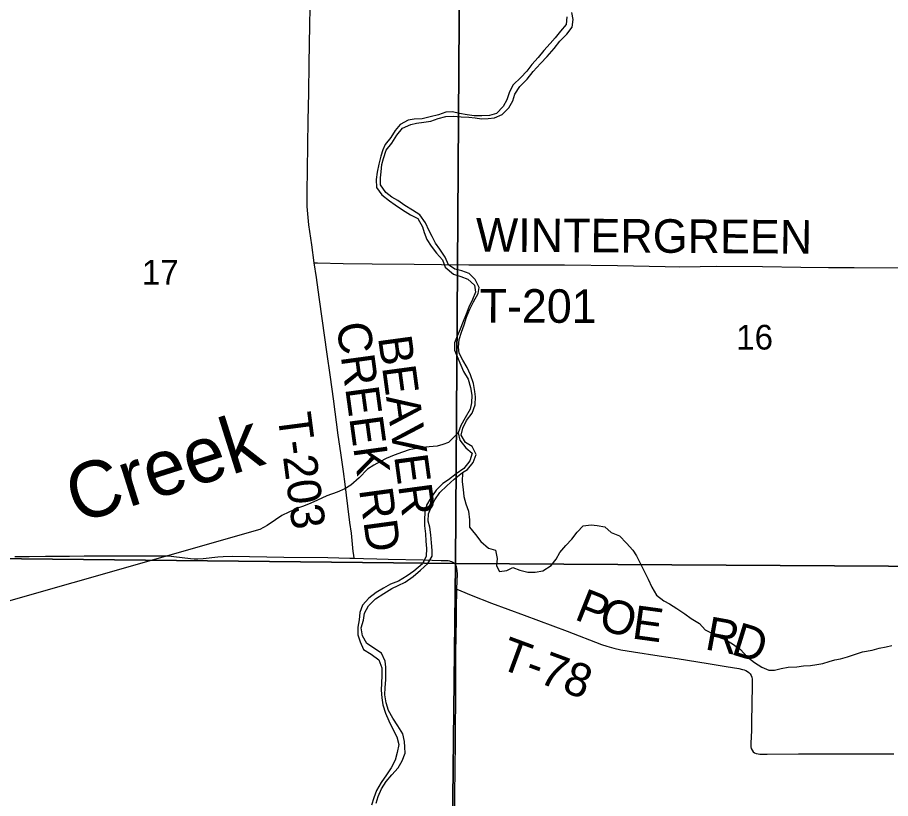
# Model space of a CAD drawing. Extents: x 1443599 to 1910620, y 1028088 to 1361369.
# Drawn here: x 1595433 to 1603245, y 1234297 to 1241283 of the extents above; entities that cross this region are included whole.
import ezdxf

# ---------------------------------------------------------------- set-up
doc = ezdxf.new("R2010")
doc.units = 0
for name, color, linetype in [('GM_X_Minor_River', 7, 'Continuous'), ('GM_X_Minor_River_Text', 7, 'Continuous'), ('GM_X_Section', 7, 'Continuous'), ('GM_X_Section_Text', 7, 'Continuous'), ('GM_X_Township_Road', 7, 'Continuous'), ('GM_X_Township_Road_Text', 7, 'Continuous')]:
    doc.layers.add(name, color=color, linetype=linetype)

msp = doc.modelspace()

# ---------------------------------------------------------------- linework, layer by layer
at = {"layer": 'GM_X_Minor_River'}
for points in [[(1600348.6, 1241289.9), (1600342.1, 1241221.9), (1600291.8, 1241159.5), (1600243.5, 1241101.1), (1600199.6, 1241050.5), (1600141.2, 1240988.4), (1600092.8, 1240926), (1600036.4, 1240863.8), (1599990.1, 1240803.3), (1599935.9, 1240745), (1599869.4, 1240681.2), (1599835, 1240618.2), (1599810.4, 1240546.9), (1599778.1, 1240485.8), (1599719.8, 1240425.7), (1599655, 1240408), (1599588.6, 1240404.4), (1599520.5, 1240405), (1599456.6, 1240413.3), (1599388.8, 1240425.9), (1599325.1, 1240438.2), (1599264.8, 1240436.4), (1599200.7, 1240413.7), (1599127, 1240395.3), (1599054.1, 1240375.9), (1598981.8, 1240374.6), (1598929.3, 1240364.5), (1598857.8, 1240326.9), (1598811.7, 1240272.4), (1598773.3, 1240209.6), (1598722.8, 1240145.9), (1598701.1, 1240099.8), (1598685, 1240042.1), (1598666.5, 1239972.6), (1598651.9, 1239900.8), (1598643.4, 1239832.8), (1598644.9, 1239762.5), (1598692.7, 1239696.5), (1598760.9, 1239641.8), (1598811.8, 1239607.8), (1598878.4, 1239563.2), (1598951, 1239518.4), (1599016, 1239485.9), (1599057.5, 1239412.1), (1599071.7, 1239361.3), (1599095.5, 1239296.2), (1599133.5, 1239238.6), (1599181.4, 1239176.6), (1599237.3, 1239114.3)], [(1599212.7, 1237035), (1599275, 1237095), (1599341.3, 1237152.8), (1599414.7, 1237213.5), (1599458.8, 1237240.8), (1599511.2, 1237303.2), (1599537.8, 1237374.5), (1599501, 1237444.4), (1599441.3, 1237480.4), (1599403.6, 1237546.1), (1599417.9, 1237609.8), (1599450.4, 1237676.9), (1599501, 1237745.3), (1599527.7, 1237818.6), (1599532.2, 1237888.7), (1599526, 1237939.1), (1599514.5, 1238009.8), (1599487.2, 1238087.1), (1599457.5, 1238152.5), (1599417.7, 1238218.2), (1599385.8, 1238279.6), (1599377.7, 1238334.1), (1599384.2, 1238402.1), (1599406.7, 1238469.6), (1599429, 1238533), (1599451.6, 1238602.5), (1599480.2, 1238673.7), (1599514.7, 1238738.7), (1599555.5, 1238815.5), (1599563.4, 1238867.4), (1599527.9, 1238939), (1599473.7, 1238993.2), (1599410.3, 1239015.6), (1599346.7, 1239032), (1599290, 1239072.2), (1599260.3, 1239139.6), (1599210.7, 1239209.6), (1599174.5, 1239263.2), (1599142.6, 1239324.6), (1599116.4, 1239375.8), (1599082.8, 1239447.3), (1599033.2, 1239517.3), (1598966.6, 1239560), (1598899.8, 1239600.6), (1598835.2, 1239645.1), (1598782.2, 1239677.2), (1598729.5, 1239717.2), (1598681.9, 1239787.3), (1598682.1, 1239849.5), (1598686, 1239901.6), (1598694.5, 1239969.5), (1598708.4, 1240021.2), (1598731.7, 1240095), (1598783.5, 1240159), (1598826.2, 1240229.7), (1598876.6, 1240294.1), (1598952, 1240327.5), (1599002.6, 1240337.7), (1599069.1, 1240347.3), (1599130.8, 1240355.8), (1599196.7, 1240380.7), (1599265.5, 1240398.3), (1599331.8, 1240401.8), (1599401.8, 1240395.3), (1599471.8, 1240390.7), (1599527.8, 1240386.6), (1599583.6, 1240376.5), (1599643.9, 1240378.3), (1599700.3, 1240386.3), (1599769.6, 1240415.9), (1599827.9, 1240476), (1599866.3, 1240538.8), (1599884.4, 1240598.3), (1599929, 1240667), (1599993.5, 1240730.8), (1600048.2, 1240801.1), (1600112.9, 1240871), (1600171.3, 1240933.1), (1600236.1, 1241005), (1600286.6, 1241071.4), (1600347, 1241135.4), (1600397.4, 1241195.8), (1600403.8, 1241263.8), (1600392, 1241326.5)], [(1599237.3, 1239114.3), (1599261.1, 1239049.2), (1599333.1, 1238988.3), (1599398.5, 1238965.8), (1599461.9, 1238943.4), (1599522.1, 1238889), (1599529.9, 1238826.5), (1599503.4, 1238761.2), (1599472.9, 1238692), (1599446.5, 1238628.8), (1599420.1, 1238563.5), (1599393.5, 1238494.2), (1599367.3, 1238432.9), (1599343.1, 1238373.5), (1599342.9, 1238306.3), (1599424, 1238115.6), (1599465.7, 1238047.8), (1599485.2, 1237974.8), (1599498.7, 1237904), (1599496.2, 1237835.8), (1599484.2, 1237780), (1599439.2, 1237701.4), (1599400.7, 1237634.5), (1599376.3, 1237569.1), (1599389.9, 1237502.4), (1599445.1, 1237434.1), (1599502.1, 1237385.8), (1599479.5, 1237316.4), (1599427, 1237250.1), (1599359.1, 1237202.3), (1599291, 1237148.6), (1599239.6, 1237114.4), (1599179.3, 1237056.3), (1599130.8, 1236987.8), (1599094.2, 1236920.9), (1599077.9, 1236857.2), (1599073.5, 1236789.1), (1599073.5, 1236734.9), (1599083, 1236664.3), (1599086.6, 1236597.9), (1599092.3, 1236533.4), (1599089.8, 1236463.3), (1599056.6, 1236397.1), (1598980.3, 1236329.6)], [(1599376.3, 1237569.1), (1599290.9, 1237481.9), (1599240.1, 1237463.7), (1599187.5, 1237449.6), (1599117, 1237442.1), (1599054.6, 1237436.4), (1599002.2, 1237428.3), (1598937.5, 1237414.6), (1598878.6, 1237394.7), (1598803.4, 1237367.3), (1598732.2, 1237337.8), (1598681.1, 1237311.6), (1598621.8, 1237279.6), (1598566.2, 1237241.5), (1598491.3, 1237165.9), (1598416.7, 1237100.4), (1598363.4, 1237066.2), (1598294.1, 1237036.6), (1598200.7, 1237003.9), (1598117.1, 1236966.8), (1598057.9, 1236938.8), (1597992.7, 1236911.1), (1597937.9, 1236893), (1597860.4, 1236857.7), (1597797.2, 1236827.9), (1597741.7, 1236789.8), (1597667.6, 1236738.3), (1597600.2, 1236704.6), (1595077.1, 1235983.8)], [(1599414.7, 1237213.5), (1599410.6, 1237128.2), (1599422.2, 1237061.5), (1599428, 1236999), (1599445.7, 1236934.1), (1599467.4, 1236867.1), (1599478.7, 1236790.3), (1599478.3, 1236724.1), (1599530.1, 1236657.9), (1599580, 1236595.9), (1599646.1, 1236537.2), (1599709.6, 1236518.8), (1599724.9, 1236444), (1599718.6, 1236377.9), (1599744.8, 1236326.8), (1599811.3, 1236336.4), (1599864.4, 1236362.5), (1599927.7, 1236338.1), (1599999.3, 1236321.4), (1600065.5, 1236321), (1600134.1, 1236332.5), (1600208, 1236380), (1600254.2, 1236436.6), (1600284.5, 1236497.7), (1600338.9, 1236559.9), (1600393, 1236616.2), (1600439.5, 1236680.7), (1600495.7, 1236736.9), (1600566.1, 1236744.3), (1600620.2, 1236740.3), (1600687.8, 1236725.8), (1600746.3, 1236677.5), (1600819.4, 1236646.7), (1600881.2, 1236582.1), (1600939.2, 1236519.8), (1600971.4, 1236468.4), (1601003.1, 1236401), (1601044.5, 1236325.1), (1601076.2, 1236259.7), (1601107.7, 1236186.3), (1601151.3, 1236116.4), (1601215.7, 1236065.8), (1601266.8, 1236037.8), (1601331.5, 1235997.3), (1601404, 1235948.4), (1601460.7, 1235908.2), (1601535.3, 1235863.3), (1601587.4, 1235805.1), (1601640.6, 1235779.1), (1601709.4, 1235740.4), (1601764.8, 1235718.3), (1601829.6, 1235679.7), (1601902, 1235630.9), (1601961.8, 1235564.4), (1602028.2, 1235513.8), (1602092.9, 1235473.2), (1602156.1, 1235444.8), (1602206.2, 1235444.9), (1602264.9, 1235458.8), (1602327.5, 1235470.5), (1602405.9, 1235475.7), (1602466.4, 1235483.5), (1602528.7, 1235487.2), (1602585.1, 1235495.1), (1602639.7, 1235505.1), (1602694.4, 1235521.2), (1602747.1, 1235537.3), (1602797.6, 1235547.4), (1602858.4, 1235565.3), (1602992.4, 1235608.5), (1603079.2, 1235625.3), (1603142, 1235641), (1603204.7, 1235654.8), (1603257.2, 1235666.8)], [(1598643.3, 1234254.8), (1598661.5, 1234314.4), (1598690.1, 1234383.6), (1598732.5, 1234448.3), (1598782.8, 1234508.7), (1598839.2, 1234570.9), (1598873.6, 1234633.9), (1598902.1, 1234703.1), (1598900, 1234755.4), (1598895.9, 1234807.8), (1598880.2, 1234874.6), (1598836.7, 1234946.5), (1598791.1, 1235016.4), (1598751.4, 1235084.1), (1598731.8, 1235153.1), (1598720.4, 1235225.8), (1598722.7, 1235290), (1598729.1, 1235358.1), (1598728.9, 1235408.3), (1598729.2, 1235472.5), (1598723.1, 1235524.9), (1598689.6, 1235598.4), (1598560.3, 1235683.5), (1598520.6, 1235751.2), (1598507.2, 1235824), (1598527.7, 1235891.5), (1598537.9, 1235953.4), (1598574.5, 1236020.3), (1598636.9, 1236082.3), (1598710.8, 1236129.8), (1598783.4, 1236175.7), (1598839.7, 1236201.4), (1598903, 1236233.2), (1598973, 1236282.8), (1599039.2, 1236338.6), (1599105.6, 1236400.4), (1599142, 1236463.3), (1599143.8, 1236515.5), (1599138.3, 1236584), (1599132.8, 1236654.4), (1599121.3, 1236725.1), (1599109.1, 1236777.8), (1599111.5, 1236842), (1599133.7, 1236903.4), (1599168.2, 1236968.4), (1599212.7, 1237035)], [(1598980.3, 1236329.6), (1598920.6, 1236288.9), (1598841.1, 1236241.5)], [(1598841.1, 1236241.5), (1598772, 1236213.9), (1598706.5, 1236178.1), (1598640.9, 1236138.4), (1598576.9, 1236088.5), (1598520.5, 1236026.3), (1598496.1, 1235961), (1598491.7, 1235894.8), (1598477.3, 1235829.1), (1598478.9, 1235760.8), (1598500.7, 1235697.7), (1598530.3, 1235628.4), (1598597, 1235587.8), (1598665.4, 1235537.1), (1598692.9, 1235465.8), (1598694.4, 1235397.5), (1598690, 1235329.4), (1598687.7, 1235265.2), (1598693.3, 1235198.7), (1598703, 1235134.1), (1598726.4, 1235059), (1598756.1, 1234991.6), (1598789.7, 1234922.1), (1598827.1, 1234848.4), (1598844.7, 1234779.5), (1598830.2, 1234709.8), (1598813.6, 1234640.1), (1598777, 1234571.2), (1598734.7, 1234508.5), (1598688.1, 1234439.9), (1598645.4, 1234369.2), (1598621, 1234303.8), (1598600.6, 1234238.3)]]:
    msp.add_lwpolyline(points, dxfattribs=at)
at = {"layer": 'GM_X_Section'}
for points in [[(1594066.4, 1241726.8), (1599388.1, 1241707.7), (1599351.1, 1236398.2), (1594080, 1236454.6)], [(1604739.5, 1241668.1), (1604680, 1236367.4), (1599351.1, 1236398.2), (1599388.1, 1241707.7)], [(1594080, 1236454.6), (1599351.1, 1236398.2), (1599293.2, 1231149.6), (1594025.7, 1231167.6)], [(1599351.1, 1236398.2), (1604680, 1236367.4), (1604638.1, 1231080.4), (1599293.2, 1231149.6)]]:
    msp.add_lwpolyline(points, close=True, dxfattribs=at)
at = {"layer": 'GM_X_Township_Road'}
for points in [[(1598088.9, 1239088.6), (1598065.7, 1239250.9), (1598041.2, 1239429.5), (1598030, 1239527.2), (1598026, 1239592.7), (1598025.1, 1239723.8), (1598027.7, 1239920.6), (1598034.6, 1240363.2), (1598040.2, 1240609), (1598043.3, 1240871.3), (1598049, 1241215.5), (1598056.3, 1241526.9), (1598058.8, 1241674.5), (1598056.7, 1241729.7), (1598056.1, 1241747.9)], [(1598088.9, 1239088.6), (1598118.3, 1239088), (1598346.3, 1239082.4), (1598607, 1239078.3), (1598981.8, 1239077), (1599472.5, 1239072), (1599790.8, 1239071.1), (1599916.5, 1239071.8), (1600148.7, 1239071.9), (1600326.7, 1239070.9), (1600802.4, 1239065.8), (1601228.7, 1239055.7), (1601359.9, 1239054.3), (1601540.3, 1239057.3), (1601687.9, 1239057.5), (1602098, 1239054.9), (1602442.4, 1239049.8), (1602688.4, 1239048.3), (1602918.1, 1239047), (1603343, 1239043)], [(1598446.1, 1236447.2), (1598442.2, 1236474.1), (1598437.5, 1236506.5), (1598430.5, 1236571.7), (1598420.5, 1236669.6), (1598407.5, 1236767.1), (1598388.7, 1236913.2), (1598376.2, 1237010.7), (1598363.6, 1237108.3), (1598348.8, 1237221.9), (1598329, 1237367.6), (1598317.4, 1237448.7), (1598303.7, 1237546.1), (1598260.8, 1237871.1), (1598232.6, 1238065.8), (1598200.1, 1238293), (1598162.1, 1238569.1), (1598132.6, 1238780.1), (1598107.4, 1238958.7), (1598088.9, 1239088.6)], [(1595409.5, 1236461.3), (1595537.7, 1236461.9), (1595685.3, 1236464.3), (1595898.5, 1236465.9), (1596029.7, 1236468.5), (1596193.8, 1236468.8), (1596554.7, 1236469), (1596702.5, 1236468.8), (1596784.5, 1236466.5), (1596833.5, 1236462.5), (1596979.9, 1236443.3), (1597012.6, 1236440.7), (1597045.4, 1236440.2), (1597094.5, 1236443.2), (1597224.9, 1236459), (1597273.9, 1236462.6), (1597355.9, 1236463.7), (1597815.4, 1236456.2), (1598209.3, 1236451.5), (1598406.2, 1236447.7), (1598446.1, 1236447.2)], [(1598446.1, 1236447.2), (1598529.4, 1236445.1), (1598648.8, 1236442), (1598749.4, 1236437), (1599061.6, 1236432), (1599225.3, 1236427), (1599259.5, 1236427), (1599286.8, 1236425.3), (1599298.8, 1236423.2), (1599305.6, 1236420.9), (1599316.2, 1236416.8), (1599326.9, 1236411.7)], [(1599363.5, 1236168.2), (1599363.7, 1236174.4), (1599368.8, 1236304.5), (1599368.1, 1236337.9), (1599365.5, 1236354.7), (1599360.3, 1236371.1), (1599356.9, 1236378.3), (1599352.6, 1236386.4), (1599347.8, 1236393.4), (1599341.8, 1236400), (1599335, 1236405.8), (1599326.9, 1236411.7)], [(1599337.5, 1233771.7), (1599342.5, 1234114.7), (1599345.6, 1234344.6), (1599348.3, 1234541.2), (1599351.9, 1234820.4), (1599352.7, 1234951.9), (1599354.3, 1235148.9), (1599354.1, 1235231.1), (1599355, 1235438.8), (1599355.7, 1235520.3), (1599356.5, 1235619), (1599357.4, 1235733.7), (1599360.6, 1235913.1), (1599360.2, 1235994.3), (1599363.5, 1236168.2)], [(1599363.5, 1236168.2), (1599399.6, 1236153.6), (1599490.9, 1236116.5), (1599674.8, 1236045.5), (1599967.2, 1235936.3), (1600352.1, 1235793.1), (1600658.6, 1235674.4), (1600705.2, 1235658.6), (1600768.5, 1235641), (1600832.7, 1235627.1), (1600946, 1235607.6), (1601173.5, 1235573.8), (1601335.9, 1235548.7), (1601611.8, 1235505.5), (1601773.7, 1235478.2), (1601887, 1235458.8), (1601919, 1235451.6), (1601934.7, 1235446.8), (1601950, 1235440.6), (1601964.4, 1235432.8), (1601977.6, 1235423), (1601988.7, 1235411), (1601997.2, 1235397.1), (1602002.6, 1235381.8), (1602005.5, 1235365.7), (1602006.9, 1235349.3), (1602006.6, 1235299.9), (1602004.1, 1235152.2), (1602000.8, 1234971.9), (1601999.1, 1234906.7), (1601993.7, 1234791.8), (1601993.7, 1234775.3), (1601995.1, 1234758.9), (1601998.9, 1234743), (1602005.6, 1234728), (1602015.7, 1234715.2), (1602028.6, 1234705.5), (1602043.6, 1234699.2), (1602059.7, 1234695.7), (1602076.1, 1234694), (1602141.9, 1234693.4), (1602421.2, 1234695.3), (1602864.8, 1234696.1), (1603275.5, 1234695.6)]]:
    msp.add_lwpolyline(points, dxfattribs=at)

# ---------------------------------------------------------------- texts
at = {"layer": 'GM_X_Minor_River_Text'}
msp.add_text('Creek', height=500.29, rotation=17.52565, dxfattribs=at).set_placement((1595963.8, 1236754))
at = {"layer": 'GM_X_Section_Text'}
for s, p in [('17', (1596547, 1238894.4)), ('16', (1601864.3, 1238313))]:
    msp.add_text(s, height=221, rotation=0.00001, dxfattribs=at).set_placement(p)
at = {"layer": 'GM_X_Township_Road_Text'}
for s, rotation, p in [('WINTERGREEN', 359.62537, (1599534, 1239189.7)), ('T-201', 359.71902, (1599566.8, 1238555.4)), ('CREEK RD', 277.77762, (1598286.4, 1238540.9)), ('BEAVER', 277.71832, (1598658.5, 1238421)), ('T-203', 277.46441, (1597759, 1237730.4)), ('P', 338.29388, (1600406.2, 1235903.1)), ('O', 342.76603, (1600618.3, 1235819.7)), ('E', 352.20075, (1600923.1, 1235729.8)), ('R', 349.71889, (1601575.1, 1235632.6)), ('D', 342.88763, (1601808.3, 1235590.9)), ('T-78', 339.72448, (1599729.2, 1235467.7))]:
    msp.add_text(s, height=300, rotation=rotation, dxfattribs=at).set_placement(p)

doc.saveas('drawing.dxf')
